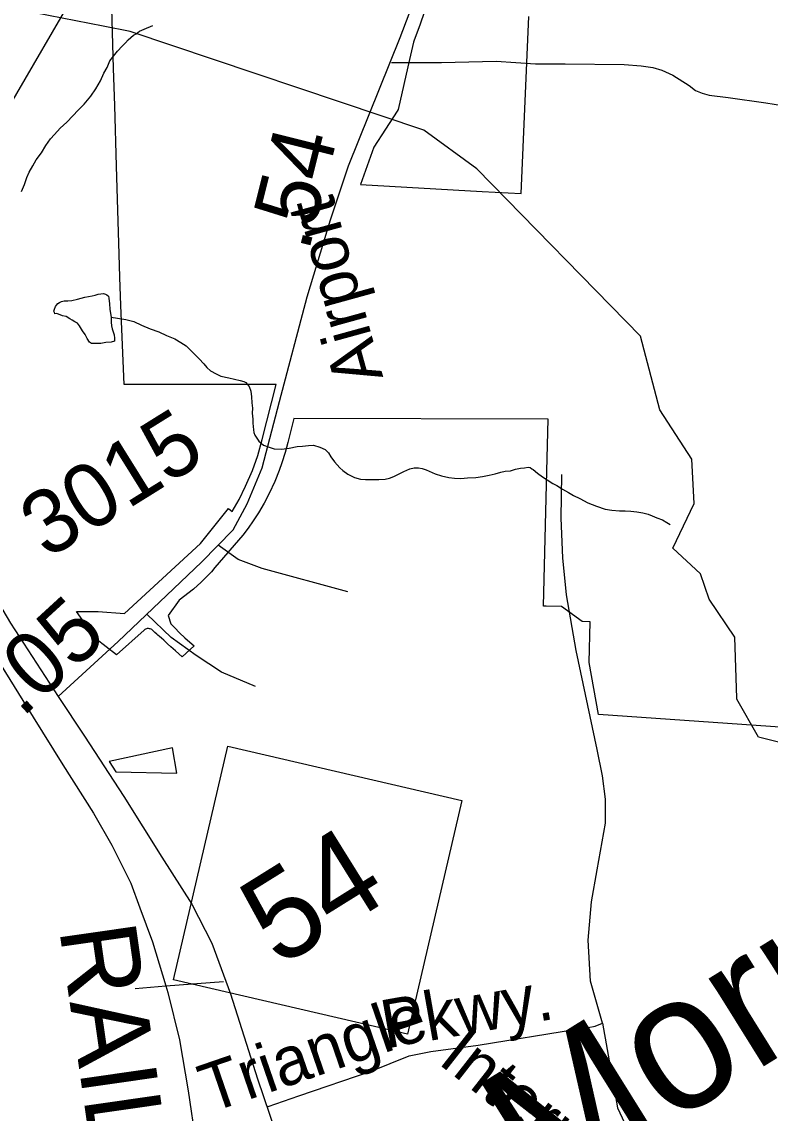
# Model space of a CAD drawing. Extents: x 2001466 to 31450019, y -30647475 to 847247.
# Drawn here: x 2049732 to 2052667, y 759001 to 763285 of the extents above; entities that cross this region are included whole.
import ezdxf

# ---------------------------------------------------------------- set-up
doc = ezdxf.new("R2010")
doc.units = 0
for name, color, linetype in [('Exist Boundary Political City Limit New Hole', 7, 'Continuous'), ('Exist Civil Demographics City Label', 7, 'Continuous'), ('Exist Hydrographic Misc Water Feature', 7, 'Continuous'), ('Exist Railroad Mainline', 7, 'Continuous'), ('Exist Railroad Mainline Label', 7, 'Continuous'), ('Exist Road Non-System Type 51', 7, 'Continuous'), ('Exist Road Non-System Type 51 Label', 7, 'Continuous'), ('Exist Road Primary NC Attributed', 7, 'Continuous'), ('Exist Road Primary NC Shield CELL', 7, 'Continuous'), ('Exist Road Primary NC Shield Number Label', 7, 'Continuous'), ('Exist Road Secondary Mileage Hundredths English Label', 7, 'Continuous'), ('Exist Road Secondary Type 51 Attributed', 7, 'Continuous'), ('Exist Road Secondary Type 51 Label', 7, 'Continuous'), ('Exist Road Secondary Type 51 Number Label', 7, 'Continuous'), ('Map Preparation Boundary City Limit Buffer Line', 7, 'Continuous')]:
    doc.layers.add(name, color=color, linetype=linetype)

msp = doc.modelspace()

# ---------------------------------------------------------------- linework, layer by layer
at = {"layer": 'Exist Boundary Political City Limit New Hole'}
for points in [[(2051585.4, 763945.8), (2052386.8, 763850.4), (2052933.1, 763759.1), (2053123.6, 763727.4), (2053697.9, 763714.3), (2053682.6, 763285.3), (2053645.2, 762255.6), (2053454.4, 762256), (2053419.2, 760457.4), (2053134.8, 760475.4), (2052952.6, 760498.4), (2052838, 760506.3), (2051993.8, 760565.5), (2051957.8, 760770.2)], [(2051957.8, 760770.2), (2051961.5, 760929.5), (2051929.5, 760930.5), (2051848.2, 760989.9), (2051787.9, 760990.8), (2051778.5, 760991), (2051791.6, 761520.4), (2051796.6, 761724.8), (2050798.9, 761727.5), (2050775.2, 761634.1), (2050764.8, 761594.2), (2050752.1, 761554), (2050741.2, 761523.4), (2050723.8, 761480.6), (2050702, 761433.8), (2050681.8, 761395.4), (2050659.5, 761357.7), (2050638.8, 761325.8), (2050619.1, 761297.7), (2050598.2, 761270.3), (2050489.1, 761142.4), (2050476, 761126), (2050459.2, 761109.2), (2050435.2, 761085.4), (2050404.4, 761057.9), (2050348.1, 761015), (2050305.6, 760954.4), (2050315.4, 760922.3), (2050331.4, 760905.3), (2050350.2, 760886.1), (2050370.8, 760866.9), (2050391, 760849.2), (2050408.1, 760835.2), (2050360.8, 760791.9), (2050334.8, 760815.2), (2050315.8, 760831.2), (2050303.5, 760843.2), (2050296.5, 760849.2), (2050288, 760857.6), (2050278.9, 760865.2), (2050271.1, 760872.1), (2050264.8, 760877.8), (2050260.9, 760881.4), (2050253.6, 760887.8), (2050247, 760893.7), (2050241.4, 760898.9), (2050238.8, 760900.4), (2050235.2, 760901.9), (2050233, 760902.5), (2050228, 760903.1), (2050223.4, 760902.8), (2050221, 760902.2), (2050216.9, 760900.8), (2050214, 760899.1), (2050210.9, 760896.9), (2050103.4, 760799.8), (2050022.4, 760863.4), (2049946, 760970.2), (2049999.9, 760969.8), (2050031.6, 760969.8), (2050134.2, 760962.2), (2050432.8, 761237.6), (2050541.8, 761374.3), (2050556.9, 761362.4), (2050583.8, 761410.1), (2050609.5, 761461.5), (2050635.8, 761523), (2050656.9, 761582.5), (2050675, 761645.4), (2050729.9, 761861.3), (2050133.2, 761861.2), (2050120.4, 762171.4), (2050115.8, 762282.6), (2050113.1, 762372.2), (2050102.9, 762718.5), (2050095.8, 762956.9), (2050091.5, 763101.7), (2050083.1, 763386.5)], [(2051311.2, 763326), (2051293.1, 763272.3), (2051271, 763213.1), (2051267.6, 763204.4), (2051252.4, 763136.9), (2051208.1, 762940.4), (2051204, 762934.2), (2051112.9, 762793.1), (2051060.6, 762646.4), (2051536.9, 762619.4), (2051690.6, 762610.7), (2051720.5, 763306)], [(2050100.5, 760340.7), (2050339.4, 760334.9), (2050322.8, 760434.9), (2050074.5, 760381.6), (2050100.5, 760340.7)]]:
    msp.add_lwpolyline(points, dxfattribs=at)
at = {"layer": 'Exist Hydrographic Misc Water Feature'}
for points in [[(2050050.7, 763268), (2049782, 763320.5), (2049124, 763396.3), (2048974.1, 763327.2), (2048908.1, 763230.1), (2048908.1, 762879), (2048959.2, 762746.7)], [(2049730.6, 762618.9), (2049742.5, 762646.8), (2049750.7, 762673.1), (2049760.3, 762695.2), (2049774.4, 762719), (2049788.2, 762743.3), (2049808.1, 762771.1), (2049826.1, 762799.2), (2049844, 762825.3), (2049860.2, 762843.1), (2049882.1, 762867.4), (2049908.1, 762891.4), (2049932.1, 762915.3), (2049952, 762937.5), (2049975.8, 762961.4), (2050002.1, 762993.2), (2050021.5, 763021.5), (2050039.8, 763053.6), (2050053.7, 763083.5), (2050065.8, 763105.6), (2050077.3, 763131.4), (2050091.5, 763149.6), (2050107.4, 763169.5), (2050125.3, 763189.5), (2050137.6, 763201.8), (2050149.3, 763213.9), (2050169.4, 763231.9), (2050179.6, 763237.6), (2050193.2, 763247.7), (2050211.6, 763255.9), (2050245.2, 763269.8)], [(2052537, 760630.2), (2052528.1, 760869.2), (2052428, 761018.9), (2052394, 761118), (2052286.1, 761218.6), (2052369, 761394.1), (2052360.2, 761568.2), (2052235.1, 761761.1), (2052159, 762051.3), (2051517, 762707.5), (2051308, 762859.5), (2050157.1, 763247.2), (2050050.7, 763268)], [(2050081.4, 762125.6), (2050081.4, 762115.8), (2050081.4, 762105.7), (2050083.5, 762091.6), (2050085.7, 762079.5), (2050089.6, 762067.6), (2050093.5, 762055.6), (2050095.4, 762043.6), (2050095.6, 762031.8), (2050081.6, 762027.8), (2050061.3, 762025.6), (2050041.6, 762021.7), (2050025.8, 762021.6), (2050013.5, 762021.5), (2050005.3, 762021.5), (2049997.5, 762027.6), (2049987.5, 762041.7), (2049979.5, 762057.5), (2049969.4, 762071.6), (2049957.6, 762091.2), (2049949.4, 762101.4), (2049939.3, 762107.4), (2049929.3, 762113.3), (2049919.2, 762119.3), (2049905.3, 762127.5), (2049891.5, 762131.3), (2049875.5, 762137.3), (2049867.3, 762139.4), (2049861.4, 762139.1), (2049859.5, 762143.4), (2049857.1, 762149.5), (2049859.3, 762157.3), (2049863, 762167.2), (2049867.5, 762173.1), (2049873.3, 762179.5), (2049879.4, 762183.4), (2049887.2, 762187.5), (2049897.3, 762189.2), (2049911.4, 762189.5), (2049927.4, 762191.5), (2049949.4, 762195.5), (2049979.3, 762203.6), (2050007, 762209.5), (2050019.3, 762211.7), (2050031.4, 762215.5), (2050051.3, 762217.8), (2050059.5, 762215.7), (2050065, 762213.7), (2050071.2, 762207.5), (2050073.4, 762199.8), (2050075.3, 762177.6), (2050077.3, 762157.4), (2050079.6, 762139.7), (2050081.4, 762125.6)], [(2050081.4, 762125.6), (2050139.2, 762116), (2050171.4, 762107.9), (2050201.6, 762094), (2050235.2, 762079.9), (2050269.4, 762067.9), (2050299.4, 762054), (2050331.6, 762040.2), (2050355.6, 762026.4), (2050375.9, 762012.3), (2050405.6, 761984.3), (2050427.3, 761962.4), (2050445.8, 761942.5), (2050457.9, 761928.5), (2050471.6, 761914.6), (2050493.8, 761902.4), (2050511.6, 761894.4), (2050544, 761886.7), (2050587.7, 761876.8), (2050602, 761872.6), (2050609.8, 761868.6), (2050615.6, 761862.8), (2050623.8, 761852.7), (2050630.1, 761834.7), (2050632, 761812.9), (2050633.8, 761788.6), (2050636.1, 761768.8), (2050635.7, 761749), (2050638.1, 761724.7), (2050637.9, 761708.9), (2050640, 761682.6), (2050642.2, 761672.6), (2050645.9, 761662.7), (2050656.2, 761646.9), (2050661.9, 761638.7), (2050680.2, 761623), (2050702.3, 761614.8), (2050722, 761609), (2050750.3, 761607.1), (2050780.2, 761611.1), (2050812.2, 761617.2), (2050832.1, 761619), (2050856.3, 761621.1), (2050876.2, 761623.3), (2050900.4, 761615.2), (2050922.1, 761605.4), (2050934, 761593.4), (2050944.1, 761577.3), (2050958.2, 761557.3), (2050978.5, 761533.6), (2050990.4, 761523.6), (2051010.3, 761509.7), (2051036.3, 761495.6), (2051060.3, 761489.5), (2051080.4, 761487.6), (2051110.4, 761487.6), (2051132.5, 761487.9), (2051156.5, 761489.9), (2051174.5, 761493.7), (2051190.5, 761499.8), (2051212.1, 761509.9), (2051230.5, 761520.1), (2051254.1, 761529.9), (2051270.1, 761533.9), (2051288.3, 761534), (2051302.1, 761531.9), (2051318.1, 761526.2), (2051352.5, 761510.1), (2051378.4, 761502.1), (2051406.2, 761496.2), (2051428.4, 761494.1), (2051454, 761492.2), (2051480.3, 761494.3), (2051512.1, 761496.4), (2051538.3, 761500.5), (2051564.5, 761504.7), (2051588.3, 761510.4), (2051610.3, 761516.8), (2051628.3, 761520.6), (2051648.2, 761522.8), (2051667.9, 761528.7), (2051688.2, 761532.6), (2051704.2, 761534.6), (2051718.1, 761536.9), (2051726.3, 761534.9), (2051732.5, 761530.7), (2051738.2, 761527), (2051754, 761512.8), (2051774.3, 761498.8), (2051792.4, 761487.2), (2051814.1, 761472.9), (2051830.3, 761465.2), (2051852.2, 761450.9), (2051876.6, 761437.1), (2051896.3, 761425.1), (2051920.7, 761413.3), (2051952.5, 761397.2), (2051986.3, 761383.5), (2052020.4, 761371.5), (2052046.4, 761367.5)], [(2052046.4, 761367.5), (2052076.4, 761365.4), (2052098.5, 761365.7), (2052120.2, 761363.6), (2052144.6, 761361.6), (2052168.4, 761357.5), (2052188.3, 761351.7), (2052204.3, 761345.6), (2052222.6, 761337.9), (2052244.7, 761329.7), (2052262.5, 761319.7), (2052274.8, 761311.8)], [(2054718.4, 757530.5), (2054442, 757749.2), (2054184.1, 757829.9), (2053942.1, 758054.6), (2053941.1, 758172.8), (2054016.2, 758296), (2054024.1, 758338.4), (2053866.1, 758479.5), (2053824, 758572.2), (2053874.1, 758764.8), (2053840, 758831.1), (2053932.1, 758996.5), (2053606, 759354.3), (2053572, 759538.7), (2053472.1, 759629.3), (2053155.1, 759819.5), (2053047.1, 759854.6), (2052938, 760135.7), (2052829.1, 760236.3), (2052829.1, 760387.3), (2052721, 760451.8), (2052621, 760476.8), (2052537.1, 760626.2), (2052537, 760630.2)]]:
    msp.add_lwpolyline(points, dxfattribs=at)
at = {"layer": 'Exist Railroad Mainline'}
msp.add_lwpolyline([(2048319.7, 762859.2), (2048418.2, 762704.7), (2048602.5, 762423), (2048773, 762153.5), (2048773.3, 762153), (2048885.4, 761977.2), (2049022.9, 761758.3), (2049193.3, 761484.8), (2049423.8, 761116.1), (2049625.2, 760796), (2049776.3, 760554.9), (2049892.5, 760368.5), (2050012.6, 760178), (2050084, 760052.6), (2050159, 759903), (2050195, 759806.3), (2050244.3, 759673.3), (2050296.4, 759500), (2050304.2, 759474), (2050350.4, 759289.1), (2050384.3, 759088.4), (2050414.2, 758883.8)], dxfattribs=at)
at = {"layer": 'Exist Road Non-System Type 51'}
for p, q in [((2050176.6, 759490.6), (2050296.4, 759500)), ((2050296.4, 759500), (2050523.1, 759517.6)), ((2050698, 759027.3), (2050817.6, 759068.5))]:
    msp.add_line(p, q, dxfattribs=at)
for points in [[(2048792.3, 762315.7), (2049072.9, 762501.2), (2049213.2, 762566.4), (2049373.5, 762641.6), (2049498.8, 762721.8), (2049583.9, 762812.1), (2049679.1, 762947.4), (2049949.7, 763413.7), (2050090, 763699.5), (2050135.1, 763875), (2050170.1, 763990.3), (2050323.6, 764632.7)], [(2051181.3, 763125.5), (2051378.1, 763125.5), (2051592, 763130.8), (2051746.1, 763119.5), (2051863.1, 763119.5), (2052094.8, 763117.6), (2052160.7, 763112.2), (2052206.6, 763105.3), (2052242.4, 763094.6), (2052286, 763075.7), (2052349.1, 763034.4), (2052374.8, 763015.9), (2052400.5, 763005.3), (2052428.4, 762996.8), (2052502.2, 762987.3), (2052649.7, 762966.2), (2052715.6, 762956.9)], [(2052009.1, 759353.9), (2051962.4, 759519.3), (2051953.5, 759679.5), (2051966.9, 759830.8), (2051989.1, 759955.4), (2052021.6, 760139.1), (2052021.6, 760233.5), (2052009.8, 760324.9), (2051989.2, 760428.2), (2051906.6, 760817.6), (2051868.3, 761036), (2051853.6, 761180.5), (2051847.7, 761336.9), (2051850.6, 761508)], [(2051010.4, 761047.8), (2050674.3, 761139.2), (2050579.9, 761174.6), (2050502.3, 761230.8)], [(2050647.7, 760676), (2050515.1, 760732.1), (2050414.8, 760797), (2050317.5, 760867.8), (2050221.5, 760959)], [(2050817.6, 759068.5), (2051101.5, 759166.2), (2051250.6, 759225.6), (2051336.5, 759242.5), (2051521.7, 759267.9), (2051907.6, 759330.8), (2051953.3, 759337.1), (2051981.2, 759342.7), (2052009.1, 759353.9)], [(2052009.1, 759353.9), (2052068.5, 759022.2), (2052095.5, 758963.3), (2052118.2, 758933.2), (2052190.5, 758852.7), (2052244.7, 758810.3), (2052357.6, 758755.2), (2052443.5, 758734), (2052551.9, 758729.8), (2052669.4, 758725.6), (2052782.4, 758717.1), (2052877.2, 758683.2), (2053039.9, 758611.2), (2053193.5, 758505.2), (2053487.2, 758297.6), (2053708.6, 758153.5), (2053821.6, 758064.6), (2053916.5, 757907.8), (2054002.3, 757746.8), (2054079.1, 757657.8), (2054210.1, 757522.2), (2054400.4, 757325.8)]]:
    msp.add_lwpolyline(points, dxfattribs=at)
at = {"layer": 'Exist Road Primary NC Attributed'}
for points in [[(2048470, 762874.7), (2048642.2, 762621.9), (2048875.5, 762231.4), (2049108.8, 761862.6), (2049248.8, 761638.8), (2049496.6, 761246.6), (2049686.5, 760924.6), (2049874, 760636.3)], [(2049874, 760636.3), (2049977, 760480.5), (2050131.5, 760243.4), (2050281.1, 760005.1), (2050398.6, 759821.5), (2050477.4, 759667.7), (2050549.8, 759469.6), (2050656, 759135.5), (2050775.1, 758785.2)]]:
    msp.add_lwpolyline(points, dxfattribs=at)
at = {"layer": 'Exist Road Primary NC Shield CELL'}
msp.add_lwpolyline([(2050326.8, 759524), (2050540, 760441.4), (2051457.4, 760228.2), (2051244.2, 759310.8)], close=True, dxfattribs=at)
at = {"layer": 'Exist Road Secondary Type 51 Attributed'}
msp.add_lwpolyline([(2049874, 760636.3), (2050110, 760852.7), (2050436.7, 761164.3), (2050560.7, 761290), (2050615.4, 761393), (2050674.9, 761533.9), (2050742.5, 761794.8), (2050850.4, 762204.7), (2050942.1, 762507.5), (2051012.9, 762720.1), (2051215.7, 763223.3), (2051310.6, 763475.4), (2051331.6, 763604.2), (2051413.6, 764629.3)], dxfattribs=at)
at = {"layer": 'Map Preparation Boundary City Limit Buffer Line'}
for points in [[(2051585.4, 763945.8), (2052386.8, 763850.4), (2052933.1, 763759.1), (2053123.6, 763727.4), (2053697.9, 763714.3), (2053682.6, 763285.3), (2053645.2, 762255.6), (2053454.4, 762256), (2053419.2, 760457.4), (2053134.8, 760475.4), (2052952.6, 760498.4), (2052838, 760506.3), (2051993.8, 760565.5), (2051957.8, 760770.2)], [(2051957.8, 760770.2), (2051961.5, 760929.5), (2051929.5, 760930.5), (2051848.2, 760989.9), (2051787.9, 760990.8), (2051778.5, 760991), (2051791.6, 761520.4), (2051796.6, 761724.8), (2050798.9, 761727.5), (2050775.2, 761634.1), (2050764.8, 761594.2), (2050752.1, 761554), (2050741.2, 761523.4), (2050723.8, 761480.6), (2050702, 761433.8), (2050681.8, 761395.4), (2050659.5, 761357.7), (2050638.8, 761325.8), (2050619.1, 761297.7), (2050598.2, 761270.3), (2050489.1, 761142.4), (2050476, 761126), (2050459.2, 761109.2), (2050435.2, 761085.4), (2050404.4, 761057.9), (2050348.1, 761015), (2050305.6, 760954.4), (2050315.4, 760922.3), (2050331.4, 760905.3), (2050350.2, 760886.1), (2050370.8, 760866.9), (2050391, 760849.2), (2050408.1, 760835.2), (2050360.8, 760791.9), (2050334.8, 760815.2), (2050315.8, 760831.2), (2050303.5, 760843.2), (2050296.5, 760849.2), (2050288, 760857.6), (2050278.9, 760865.2), (2050271.1, 760872.1), (2050264.8, 760877.8), (2050260.9, 760881.4), (2050253.6, 760887.8), (2050247, 760893.7), (2050241.4, 760898.9), (2050238.8, 760900.4), (2050235.2, 760901.9), (2050233, 760902.5), (2050228, 760903.1), (2050223.4, 760902.8), (2050221, 760902.2), (2050216.9, 760900.8), (2050214, 760899.1), (2050210.9, 760896.9), (2050103.4, 760799.8), (2050022.4, 760863.4), (2049946, 760970.2), (2049999.9, 760969.8), (2050031.6, 760969.8), (2050134.2, 760962.2), (2050432.8, 761237.6), (2050541.8, 761374.3), (2050556.9, 761362.4), (2050583.8, 761410.1), (2050609.5, 761461.5), (2050635.8, 761523), (2050656.9, 761582.5), (2050675, 761645.4), (2050729.9, 761861.3), (2050133.2, 761861.2), (2050120.4, 762171.4), (2050115.8, 762282.6), (2050113.1, 762372.2), (2050102.9, 762718.5), (2050095.8, 762956.9), (2050091.5, 763101.7), (2050083.1, 763386.5)], [(2051311.2, 763326), (2051293.1, 763272.3), (2051271, 763213.1), (2051267.6, 763204.4), (2051252.4, 763136.9), (2051208.1, 762940.4), (2051204, 762934.2), (2051112.9, 762793.1), (2051060.6, 762646.4), (2051536.9, 762619.4), (2051690.6, 762610.7), (2051720.5, 763306)], [(2050100.5, 760340.7), (2050339.4, 760334.9), (2050322.8, 760434.9), (2050074.5, 760381.6), (2050100.5, 760340.7)]]:
    msp.add_lwpolyline(points, dxfattribs=at)

# ---------------------------------------------------------------- texts
at = {"layer": 'Exist Civil Demographics City Label'}
for s, rotation, p in [('Morrisville', 31.918, (2051765.1, 758638)), ('pop. 26,280', 28.1029, (2052079.2, 758111.6))]:
    msp.add_text(s, height=530, rotation=rotation, dxfattribs=at).set_placement(p)
at = {"layer": 'Exist Railroad Mainline Label'}
msp.add_text('RAILROAD', height=300, rotation=278.1573, dxfattribs=at).set_placement((2049877.6, 759724.2))
at = {"layer": 'Exist Road Non-System Type 51 Label'}
for s, rotation, p in [('Pkwy.', 10.0297, (2051159.2, 759253.8)), ('Triangle ', 18.996, (2050469, 759000.5)), ('International', 321.9929, (2051359.5, 759198.4))]:
    msp.add_text(s, height=190, rotation=rotation, dxfattribs=at).set_placement(p)
at = {"layer": 'Exist Road Primary NC Shield Number Label'}
msp.add_text('54', height=350, rotation=31.918, dxfattribs=at).set_placement((2050739.3, 759569.6))
at = {"layer": 'Exist Road Secondary Mileage Hundredths English Label'}
for s, rotation, p in [('.54', 75.9526, (2050856.4, 762378.1)), ('.05', 42.511, (2049731, 760549.8))]:
    msp.add_text(s, height=250, rotation=rotation, dxfattribs=at).set_placement(p)
at = {"layer": 'Exist Road Secondary Type 51 Label'}
msp.add_text('Airport', height=190, rotation=105.4252, dxfattribs=at).set_placement((2051149.5, 761890.3))
at = {"layer": 'Exist Road Secondary Type 51 Number Label'}
msp.add_text('3015', height=250, rotation=31.918, dxfattribs=at).set_placement((2049830.6, 761173.2))

doc.saveas('drawing.dxf')
